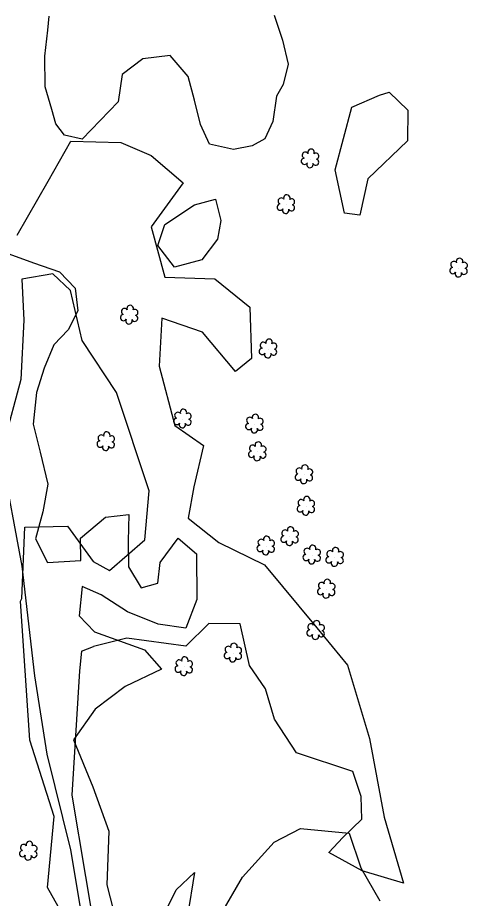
# Model space of a CAD drawing. Extents: x 3040896 to 3051146, y 687568 to 732976.
# Drawn here: x 3044852 to 3044988.8, y 720318 to 720585.9 of the extents above; entities that cross this region are included whole.
import ezdxf

# ---------------------------------------------------------------- set-up
doc = ezdxf.new("R2010")
doc.units = 0
for name, color, linetype in [('Exist Other Culture Area Outline', 7, 'Continuous'), ('Exist Right of Way Line', 7, 'Continuous'), ('Exist Vegetation Hedge Row', 7, 'Continuous'), ('Exist Vegetation Shrub CELL', 7, 'Continuous')]:
    doc.layers.add(name, color=color, linetype=linetype)

msp = doc.modelspace()

# ---------------------------------------------------------------- linework, layer by layer
at = {"layer": 'Exist Other Culture Area Outline'}
for points in [[(3044851.92, 720519.69), (3044861.3, 720536.09), (3044868.27, 720548.29), (3044883.42, 720547.91), (3044892.64, 720543.91), (3044902.42, 720535.59), (3044892.65, 720522.2), (3044896.78, 720506.92), (3044912.02, 720506.38), (3044922.61, 720497.76), (3044923.12, 720482.21), (3044918.25, 720478.2), (3044908.3, 720490.2), (3044895.87, 720494.48), (3044895.05, 720479.86), (3044899.84, 720461.8), (3044908.52, 720455.75), (3044905.61, 720443.14), (3044903.9, 720433.6), (3044913.24, 720426.17), (3044927.12, 720419.45)], [(3044853.34, 720409.13), (3044854.19, 720430.91), (3044867.18, 720431.17), (3044875.01, 720420.48), (3044880, 720417.72), (3044890.7, 720427.01), (3044892.08, 720441.89), (3044882.09, 720471.81), (3044871.72, 720487.69), (3044868.15, 720502.84), (3044862.76, 720507.97), (3044853.31, 720506.34), (3044853.93, 720493.83), (3044852.99, 720475.81), (3044847.82, 720456.58)], [(3044927.12, 720419.45), (3044943.01, 720400.28), (3044952.34, 720388.87), (3044959.1, 720366.6), (3044963.53, 720342.7), (3044969.38, 720322.55), (3044956.8, 720326.3), (3044946.66, 720331.9), (3044950.89, 720336.45), (3044956.71, 720342.04), (3044956.49, 720348.97), (3044954.02, 720356.51), (3044936.84, 720362.22), (3044930.19, 720372.44), (3044927.41, 720381.69), (3044922.53, 720388.77), (3044919.69, 720401.49), (3044910.22, 720401.57), (3044903.21, 720394.63), (3044885.3, 720397.1), (3044875.12, 720394.59)], [(3044895.31, 720132.95), (3044886.36, 720188.61), (3044874.82, 720263.36), (3044868.97, 720307.4), (3044861.15, 720321.24), (3044863.11, 720342.89), (3044855.73, 720366.08), (3044852.95, 720408.39), (3044853.34, 720409.13)], [(3044871.43, 720393.17), (3044870.81, 720387.2), (3044868.52, 720349.31), (3044876.8, 720299.89), (3044888.99, 720226.69), (3044890.43, 720199.1), (3044900.84, 720150.66), (3044900, 720134.49), (3044895.31, 720132.95)], [(3044871.43, 720393.17), (3044875.12, 720394.59)]]:
    msp.add_lwpolyline(points, dxfattribs=at)
at = {"layer": 'Exist Right of Way Line'}
msp.add_arc((3042014.84, 719546.42), 2915.07, 12.13184, 29.6925, dxfattribs=at)
at = {"layer": 'Exist Vegetation Hedge Row'}
for points in [[(3044871.7, 720548.88), (3044866.34, 720550.17), (3044863.7, 720553.61), (3044862.44, 720557.91), (3044860.43, 720564.83), (3044860.29, 720574.2), (3044861.22, 720582.05), (3044861.64, 720586.35)], [(3044930.04, 720586.63), (3044932.59, 720578.99), (3044934.28, 720571.72), (3044932.84, 720565.52), (3044930.79, 720562.01)], [(3044930.79, 720562.01), (3044929.64, 720554.25), (3044927.18, 720549.03), (3044923.34, 720546.89), (3044917.72, 720545.75), (3044910.42, 720547.35), (3044907.67, 720553.37), (3044905.84, 720560.79), (3044903.89, 720567.95), (3044898.39, 720574.35), (3044890.07, 720573.3), (3044883.86, 720568.6), (3044882.61, 720560.26), (3044871.7, 720548.88)], [(3044964.98, 720563.17), (3044970.66, 720557.7), (3044970.6, 720548.42), (3044958.53, 720536.86), (3044956.13, 720525.77), (3044951.41, 720526.44), (3044948.64, 720539.56), (3044953.72, 720558.59), (3044962.09, 720562.33), (3044964.98, 720563.17)], [(3044906.17, 720027.67), (3044900.03, 720089.62), (3044894.12, 720141.88), (3044891.33, 720166.68), (3044886.42, 720205.75), (3044875.54, 720289), (3044868.26, 720332.68), (3044861.06, 720361.85), (3044857.31, 720385.7), (3044853.38, 720419.01), (3044847.19, 720452.25), (3044844.85, 720494.33), (3044841.18, 720511.24), (3044836.15, 720535.37)], [(3044912.25, 720530.68), (3044913.87, 720524.13), (3044912.8, 720518.51), (3044908.11, 720512.21), (3044899.79, 720509.96), (3044894.63, 720516.57), (3044896.81, 720522.94), (3044905.8, 720528.88), (3044912.25, 720530.68)], [(3044849.4, 720514.07), (3044856.87, 720511.28), (3044864.75, 720508.52), (3044869.51, 720503.55), (3044870.4, 720496.71), (3044867.37, 720490.88), (3044863.04, 720486.32), (3044860.11, 720479.21), (3044857.81, 720471.84), (3044856.76, 720462.24), (3044858.87, 720453.66), (3044861.26, 720443.96), (3044859.72, 720435.55), (3044857.46, 720427.37), (3044861.12, 720420.1), (3044871.25, 720420.78), (3044871.2, 720427.55), (3044878.77, 720433.87), (3044885.86, 720434.77), (3044885.69, 720426.63), (3044885.76, 720418.81), (3044889.57, 720412.43), (3044894.69, 720413.81), (3044895.44, 720420.12), (3044900.9, 720427.48), (3044906.42, 720422.8), (3044906.58, 720408.89), (3044903.18, 720400.14), (3044894.83, 720401.35), (3044885.42, 720405.07), (3044877.42, 720410.3), (3044871.67, 720412.8), (3044870.76, 720403.95), (3044875.39, 720399.02), (3044890.62, 720393.6), (3044895.8, 720387.72), (3044884.7, 720382.44), (3044875.59, 720375.52), (3044869.02, 720366.17), (3044874.93, 720351.92), (3044879.76, 720338.45), (3044879.18, 720322.04), (3044883.29, 720305.88)], [(3044913.81, 720313.07), (3044920.47, 720324.41), (3044930.07, 720335.05), (3044938.05, 720339.17), (3044952.83, 720337.83), (3044956.38, 720327.27), (3044962.18, 720317.23)], [(3044894.54, 720309.02), (3044900.3, 720320.54), (3044905.82, 720325.8), (3044903.72, 720312.68)]]:
    msp.add_lwpolyline(points, dxfattribs=at)
at = {"layer": 'Exist Vegetation Shrub CELL'}
for p, q in [((3044941.05, 720542.87), (3044941.05, 720542.87)), ((3044933.69, 720528.95), (3044933.69, 720528.95)), ((3044986.21, 720509.64), (3044986.21, 720509.64)), ((3044886.04, 720495.34), (3044886.04, 720495.34)), ((3044928.26, 720485.06), (3044928.26, 720485.06)), ((3044902.24, 720463.74), (3044902.24, 720463.74)), ((3044924.12, 720462.19), (3044924.12, 720462.19)), ((3044878.93, 720456.85), (3044878.93, 720456.85)), ((3044925, 720453.76), (3044925, 720453.76)), ((3044939.18, 720446.79), (3044939.18, 720446.79)), ((3044939.77, 720437.19), (3044939.77, 720437.19)), ((3044934.83, 720427.95), (3044934.83, 720427.95)), ((3044927.58, 720425.1), (3044927.58, 720425.1)), ((3044941.57, 720422.36), (3044941.57, 720422.36)), ((3044948.52, 720421.65), (3044948.52, 720421.65)), ((3044945.97, 720411.98), (3044945.97, 720411.98)), ((3044942.74, 720399.41), (3044942.74, 720399.41)), ((3044917.58, 720392.53), (3044917.58, 720392.53)), ((3044902.65, 720388.41), (3044902.65, 720388.41)), ((3044855.37, 720332.28), (3044855.37, 720332.28))]:
    msp.add_line(p, q, dxfattribs=at)
for centre, radius, start, end in [((3044941.28, 720544.91), 0.99, 334.8391, 200.4717), ((3044939.25, 720542.16), 0.955, 95.1099, 327.9534), ((3044939.56, 720544), 0.968, 35.8908, 245.4216), ((3044942.72, 720543.74), 0.929, 284.4567, 126.0861), ((3044940.92, 720541.19), 0.984, 151.2797, 21.387), ((3044942.68, 720541.94), 0.937, 204.9913, 73.4601), ((3044932.21, 720530.07), 0.968, 35.8908, 245.4216), ((3044933.92, 720530.99), 0.99, 334.8391, 200.4717), ((3044935.36, 720529.81), 0.929, 284.4567, 126.0861), ((3044931.89, 720528.24), 0.955, 95.1099, 327.9534), ((3044933.56, 720527.26), 0.984, 151.2797, 21.387), ((3044935.33, 720528.02), 0.937, 204.9913, 73.4601), ((3044984.73, 720510.77), 0.968, 35.8908, 245.4216), ((3044986.44, 720511.68), 0.99, 334.8391, 200.4717), ((3044987.89, 720510.51), 0.929, 284.4567, 126.0861), ((3044984.41, 720508.94), 0.955, 95.1099, 327.9534), ((3044986.09, 720507.96), 0.984, 151.2797, 21.387), ((3044987.85, 720508.71), 0.937, 204.9913, 73.4601), ((3044884.55, 720496.47), 0.968, 35.8908, 245.4216), ((3044886.27, 720497.38), 0.99, 334.8391, 200.4717), ((3044884.24, 720494.63), 0.955, 95.1099, 327.9534), ((3044887.67, 720494.41), 0.937, 204.9913, 73.4601), ((3044887.71, 720496.21), 0.929, 284.4567, 126.0861), ((3044885.91, 720493.65), 0.984, 151.2797, 21.387), ((3044926.78, 720486.18), 0.968, 35.8908, 245.4216), ((3044928.49, 720487.1), 0.99, 334.8391, 200.4717), ((3044929.93, 720485.93), 0.929, 284.4567, 126.0861), ((3044926.46, 720484.35), 0.955, 95.1099, 327.9534), ((3044929.9, 720484.13), 0.937, 204.9913, 73.4601), ((3044928.13, 720483.37), 0.984, 151.2797, 21.387), ((3044900.76, 720464.87), 0.968, 35.8908, 245.4216), ((3044902.47, 720465.78), 0.99, 334.8391, 200.4717), ((3044903.91, 720464.61), 0.929, 284.4567, 126.0861), ((3044924.35, 720464.23), 0.99, 334.8391, 200.4717), ((3044900.44, 720463.04), 0.955, 95.1099, 327.9534), ((3044902.11, 720462.06), 0.984, 151.2797, 21.387), ((3044903.88, 720462.81), 0.937, 204.9913, 73.4601), ((3044922.64, 720463.32), 0.968, 35.8908, 245.4216), ((3044925.8, 720463.06), 0.929, 284.4567, 126.0861), ((3044879.16, 720458.89), 0.99, 334.8391, 200.4717), ((3044922.32, 720461.49), 0.955, 95.1099, 327.9534), ((3044924, 720460.51), 0.984, 151.2797, 21.387), ((3044925.76, 720461.26), 0.937, 204.9913, 73.4601), ((3044877.45, 720457.98), 0.968, 35.8908, 245.4216), ((3044880.61, 720457.72), 0.929, 284.4567, 126.0861), ((3044877.13, 720456.15), 0.955, 95.1099, 327.9534), ((3044878.81, 720455.17), 0.984, 151.2797, 21.387), ((3044880.57, 720455.92), 0.937, 204.9913, 73.4601), ((3044923.52, 720454.88), 0.968, 35.8908, 245.4216), ((3044925.23, 720455.8), 0.99, 334.8391, 200.4717), ((3044926.67, 720454.63), 0.929, 284.4567, 126.0861), ((3044923.2, 720453.05), 0.955, 95.1099, 327.9534), ((3044924.87, 720452.07), 0.984, 151.2797, 21.387), ((3044926.64, 720452.83), 0.937, 204.9913, 73.4601), ((3044939.4, 720448.83), 0.99, 334.8391, 200.4717), ((3044937.38, 720446.09), 0.955, 95.1099, 327.9534), ((3044937.69, 720447.92), 0.968, 35.8908, 245.4216), ((3044940.81, 720445.86), 0.937, 204.9913, 73.4601), ((3044940.85, 720447.66), 0.929, 284.4567, 126.0861), ((3044939.05, 720445.11), 0.984, 151.2797, 21.387), ((3044938.29, 720438.31), 0.968, 35.8908, 245.4216), ((3044940, 720439.23), 0.99, 334.8391, 200.4717), ((3044941.44, 720438.06), 0.929, 284.4567, 126.0861), ((3044937.97, 720436.48), 0.955, 95.1099, 327.9534), ((3044939.64, 720435.5), 0.984, 151.2797, 21.387), ((3044941.41, 720436.26), 0.937, 204.9913, 73.4601), ((3044935.06, 720429.99), 0.99, 334.8391, 200.4717), ((3044927.81, 720427.14), 0.99, 334.8391, 200.4717), ((3044933.03, 720427.24), 0.955, 95.1099, 327.9534), ((3044933.35, 720429.07), 0.968, 35.8908, 245.4216), ((3044936.47, 720427.02), 0.937, 204.9913, 73.4601), ((3044936.5, 720428.82), 0.929, 284.4567, 126.0861), ((3044925.78, 720424.4), 0.955, 95.1099, 327.9534), ((3044926.1, 720426.23), 0.968, 35.8908, 245.4216), ((3044929.22, 720424.18), 0.937, 204.9913, 73.4601), ((3044929.26, 720425.97), 0.929, 284.4567, 126.0861), ((3044934.7, 720426.26), 0.984, 151.2797, 21.387), ((3044941.79, 720424.4), 0.99, 334.8391, 200.4717), ((3044927.46, 720423.42), 0.984, 151.2797, 21.387), ((3044939.76, 720421.66), 0.955, 95.1099, 327.9534), ((3044940.08, 720423.49), 0.968, 35.8908, 245.4216), ((3044943.2, 720421.44), 0.937, 204.9913, 73.4601), ((3044943.24, 720423.23), 0.929, 284.4567, 126.0861), ((3044947.04, 720422.77), 0.968, 35.8908, 245.4216), ((3044948.75, 720423.69), 0.99, 334.8391, 200.4717), ((3044950.2, 720422.52), 0.929, 284.4567, 126.0861), ((3044941.44, 720420.68), 0.984, 151.2797, 21.387), ((3044946.72, 720420.94), 0.955, 95.1099, 327.9534), ((3044948.39, 720419.96), 0.984, 151.2797, 21.387), ((3044950.16, 720420.72), 0.937, 204.9913, 73.4601), ((3044946.19, 720414.02), 0.99, 334.8391, 200.4717), ((3044944.17, 720411.28), 0.955, 95.1099, 327.9534), ((3044944.48, 720413.11), 0.968, 35.8908, 245.4216), ((3044947.6, 720411.05), 0.937, 204.9913, 73.4601), ((3044947.64, 720412.85), 0.929, 284.4567, 126.0861), ((3044945.84, 720410.3), 0.984, 151.2797, 21.387), ((3044941.26, 720400.54), 0.968, 35.8908, 245.4216), ((3044942.97, 720401.45), 0.99, 334.8391, 200.4717), ((3044944.42, 720400.28), 0.929, 284.4567, 126.0861), ((3044940.94, 720398.71), 0.955, 95.1099, 327.9534), ((3044944.38, 720398.48), 0.937, 204.9913, 73.4601), ((3044917.81, 720394.57), 0.99, 334.8391, 200.4717), ((3044942.61, 720397.73), 0.984, 151.2797, 21.387), ((3044916.09, 720393.66), 0.968, 35.8908, 245.4216), ((3044919.25, 720393.4), 0.929, 284.4567, 126.0861), ((3044901.17, 720389.54), 0.968, 35.8908, 245.4216), ((3044902.88, 720390.45), 0.99, 334.8391, 200.4717), ((3044904.32, 720389.28), 0.929, 284.4567, 126.0861), ((3044915.78, 720391.83), 0.955, 95.1099, 327.9534), ((3044917.45, 720390.85), 0.984, 151.2797, 21.387), ((3044919.21, 720391.6), 0.937, 204.9913, 73.4601), ((3044900.85, 720387.71), 0.955, 95.1099, 327.9534), ((3044904.29, 720387.48), 0.937, 204.9913, 73.4601), ((3044902.52, 720386.73), 0.984, 151.2797, 21.387), ((3044853.88, 720333.4), 0.968, 35.8908, 245.4216), ((3044855.6, 720334.32), 0.99, 334.8391, 200.4717), ((3044857.04, 720333.15), 0.929, 284.4567, 126.0861), ((3044853.57, 720331.57), 0.955, 95.1099, 327.9534), ((3044857, 720331.35), 0.937, 204.9913, 73.4601), ((3044855.24, 720330.59), 0.984, 151.2797, 21.387)]:
    msp.add_arc(centre, radius, start, end, dxfattribs=at)

doc.saveas('drawing.dxf')
